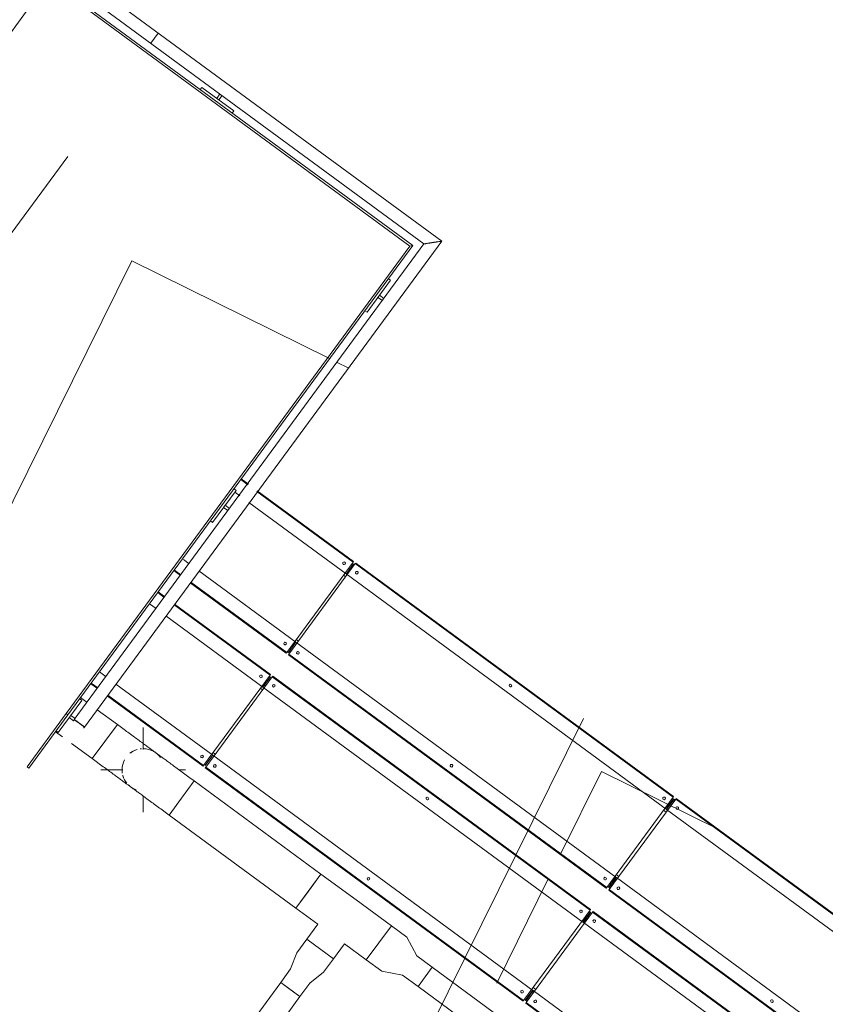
# Model space of a CAD drawing. Header units: metres. Extents: x 135583 to 135939, y 457896 to 458258.
# Tile 351 of 599: x 135803.08 to 135806.13, y 457928.42 to 457932.14. Entities that reach past the tile are written whole.
import ezdxf

# ---------------------------------------------------------------- set-up
doc = ezdxf.new("R2010")
doc.units = ezdxf.units.M
doc.linetypes.add('Hidden', pattern=[4, 2, -2])
doc.layers.add('NIEUWE INSTALLATIE', color=250, linetype='Continuous', lineweight=0)

msp = doc.modelspace()

# ---------------------------------------------------------------- linework, layer by layer
at = {"layer": 'NIEUWE INSTALLATIE'}
for p, q in [((135804.6772, 457931.3037), (135797.5223, 457936.5603)), ((135797.4937, 457936.5213), (135804.6097, 457931.2933)), ((135797.4712, 457936.4907), (135804.5565, 457931.2852)), ((135804.5677, 457931.2869), (135797.4759, 457936.4971)), ((135802.5864, 457931.4614), (135803.1193, 457932.1867)), ((135803.771, 457931.8847), (135803.765, 457931.8766)), ((135803.8919, 457931.7959), (135803.771, 457931.8847)), ((135803.8395, 457931.8598), (135803.8274, 457931.8433)), ((135803.8274, 457931.8433), (135803.8354, 457931.8373)), ((135803.8354, 457931.8373), (135803.8476, 457931.8539)), ((135803.8859, 457931.7878), (135803.8919, 457931.7959)), ((135804.5565, 457931.2852), (135803.2587, 457929.5187)), ((135803.2652, 457929.514), (135804.5677, 457931.2869)), ((135804.6097, 457931.2933), (135803.2894, 457929.4962)), ((135803.3283, 457929.4676), (135804.6772, 457931.3037)), ((135804.5565, 457931.2852), (135804.5677, 457931.2869)), ((135804.4839, 457931.1559), (135804.4758, 457931.1618)), ((135804.3951, 457931.035), (135804.4839, 457931.1559)), ((135804.4424, 457931.0995), (135804.4365, 457931.0914)), ((135804.4365, 457931.0914), (135804.453, 457931.0792)), ((135804.459, 457931.0873), (135804.4424, 457931.0995)), ((135804.387, 457931.0409), (135804.3951, 457931.035)), ((135803.9183, 457930.403), (135803.9451, 457930.3833)), ((135803.9469, 457930.3857), (135803.9201, 457930.4054)), ((135803.8119, 457930.2413), (135803.9008, 457930.3622)), ((135803.9008, 457930.3622), (135803.8927, 457930.3681)), ((135803.8956, 457930.3551), (135803.9143, 457930.3414)), ((135803.9788, 457930.3585), (135804.3427, 457930.0912)), ((135804.3445, 457930.0936), (135803.9806, 457930.3609)), ((135803.8593, 457930.3058), (135803.8534, 457930.2977)), ((135803.8759, 457930.2936), (135803.8593, 457930.3058)), ((135803.948, 457930.3166), (135804.3159, 457930.0463)), ((135803.8534, 457930.2977), (135803.8699, 457930.2855)), ((135803.8039, 457930.2472), (135803.8119, 457930.2413)), ((135803.7229, 457930.0849), (135803.7013, 457930.1008)), ((135804.3427, 457930.0912), (135804.0916, 457929.7495)), ((135804.0997, 457929.7436), (135804.3507, 457930.0853)), ((135804.3443, 457930.085), (135804.3195, 457930.0512)), ((135804.3443, 457930.085), (135804.3195, 457930.0512)), ((135804.3445, 457930.0936), (135804.3427, 457930.0912)), ((135804.3507, 457930.0853), (135804.3525, 457930.0877)), ((135804.3507, 457930.0853), (135805.5515, 457929.2031)), ((135805.5533, 457929.2055), (135804.3525, 457930.0877)), ((135803.6655, 457930.0589), (135803.6904, 457930.0406)), ((135803.6673, 457930.0613), (135803.6921, 457930.043)), ((135804.1265, 457929.7884), (135803.7599, 457930.0577)), ((135804.3195, 457930.0512), (135804.3159, 457930.0463)), ((135804.3159, 457930.0463), (135804.3195, 457930.0512)), ((135804.3159, 457930.0463), (135805.5248, 457929.1582)), ((135803.7274, 457930.0134), (135804.0899, 457929.7471)), ((135803.7292, 457930.0158), (135804.0916, 457929.7495)), ((135804.3146, 457930.0361), (135804.3066, 457930.042)), ((135803.6045, 457929.9758), (135803.6294, 457929.9576)), ((135803.6312, 457929.96), (135803.6063, 457929.9783)), ((135803.5737, 457929.9339), (135803.5986, 457929.9157)), ((135804.0307, 457929.6665), (135803.6683, 457929.9327)), ((135803.6665, 457929.9303), (135804.0289, 457929.6641)), ((135803.6357, 457929.8884), (135804.0021, 457929.6192)), ((135804.1265, 457929.7884), (135804.1229, 457929.7836)), ((135804.1229, 457929.7836), (135804.1265, 457929.7884)), ((135805.3353, 457928.9003), (135804.1265, 457929.7884)), ((135804.1358, 457929.7927), (135804.1278, 457929.7986)), ((135804.0916, 457929.7495), (135804.0899, 457929.7471)), ((135804.0959, 457929.7514), (135804.098, 457929.7497)), ((135804.098, 457929.7497), (135804.1229, 457929.7836)), ((135804.098, 457929.7497), (135804.1229, 457929.7836)), ((135804.0979, 457929.7411), (135805.2987, 457928.859)), ((135804.0997, 457929.7436), (135805.3005, 457928.8614)), ((135803.4091, 457929.6578), (135803.3842, 457929.6761)), ((135804.0289, 457929.6641), (135803.7778, 457929.3224)), ((135803.7859, 457929.3164), (135804.0369, 457929.6581)), ((135804.0305, 457929.6579), (135804.0057, 457929.624)), ((135804.0305, 457929.6579), (135804.0057, 457929.624)), ((135804.0307, 457929.6665), (135804.0289, 457929.6641)), ((135804.0369, 457929.6581), (135804.0387, 457929.6606)), ((135804.0369, 457929.6581), (135805.2377, 457928.776)), ((135805.2395, 457928.7784), (135804.0387, 457929.6606)), ((135803.3517, 457929.6317), (135803.3766, 457929.6135)), ((135803.3535, 457929.6342), (135803.3783, 457929.6159)), ((135803.8127, 457929.3613), (135803.4466, 457929.6303)), ((135804.0008, 457929.609), (135803.9928, 457929.6149)), ((135804.0021, 457929.6192), (135805.211, 457928.7311)), ((135803.2288, 457929.4476), (135803.3176, 457929.5685)), ((135803.3176, 457929.5685), (135803.3096, 457929.5744)), ((135803.3381, 457929.5611), (135803.3132, 457929.5794)), ((135803.414, 457929.5859), (135803.7761, 457929.3199)), ((135803.4158, 457929.5883), (135803.7778, 457929.3224)), ((135803.4519, 457929.4774), (135803.3756, 457929.5335)), ((135803.2587, 457929.5187), (135803.1107, 457929.3172)), ((135803.1172, 457929.3125), (135803.2652, 457929.514)), ((135803.2652, 457929.514), (135803.2587, 457929.5187)), ((135803.2652, 457929.514), (135803.2587, 457929.5187)), ((135803.2762, 457929.5121), (135803.2703, 457929.504)), ((135803.2703, 457929.504), (135803.2868, 457929.4919)), ((135803.2927, 457929.4999), (135803.2762, 457929.5121)), ((135803.2185, 457929.4504), (135803.2453, 457929.4307)), ((135803.2208, 457929.4535), (135803.2288, 457929.4476)), ((135803.3088, 457929.4819), (135803.3139, 457929.4782)), ((135803.4519, 457929.4774), (135803.4046, 457929.413)), ((135803.4046, 457929.413), (135803.4519, 457929.4774)), ((135803.4721, 457929.4626), (135803.4519, 457929.4774)), ((135803.5496, 457929.3831), (135803.5496, 457929.4664)), ((135803.4046, 457929.413), (135803.3572, 457929.3485)), ((135803.3572, 457929.3485), (135803.4046, 457929.413)), ((135803.279, 457929.406), (135803.3572, 457929.3485)), ((135803.3572, 457929.3485), (135803.3773, 457929.3337)), ((135803.7842, 457929.3226), (135803.8091, 457929.3565)), ((135803.7842, 457929.3226), (135803.8091, 457929.3565)), ((135803.8127, 457929.3613), (135803.8091, 457929.3565)), ((135803.8091, 457929.3565), (135803.8127, 457929.3613)), ((135805.0215, 457928.4732), (135803.8127, 457929.3613)), ((135803.822, 457929.3656), (135803.814, 457929.3715)), ((135803.1107, 457929.3172), (135803.1172, 457929.3125)), ((135803.3896, 457929.3064), (135803.4731, 457929.3064)), ((135803.6828, 457929.3064), (135803.7096, 457929.3064)), ((135803.7841, 457929.314), (135803.7859, 457929.3164)), ((135803.7841, 457929.314), (135804.9849, 457928.4318)), ((135803.7859, 457929.3164), (135804.9867, 457928.4343)), ((135803.6947, 457929.1998), (135803.742, 457929.2643)), ((135803.742, 457929.2643), (135803.6947, 457929.1998)), ((135803.742, 457929.2643), (135803.7219, 457929.2791)), ((135804.2211, 457928.9123), (135803.742, 457929.2643)), ((135803.5496, 457929.1464), (135803.5496, 457929.2099)), ((135803.6473, 457929.1353), (135803.6947, 457929.1998)), ((135803.6947, 457929.1998), (135803.6473, 457929.1353)), ((135805.5515, 457929.2031), (135805.3005, 457928.8614)), ((135805.3102, 457928.8542), (135805.5613, 457929.1959)), ((135805.5532, 457929.1969), (135805.5283, 457929.163)), ((135805.5549, 457929.1957), (135805.53, 457929.1618)), ((135805.5533, 457929.2055), (135805.5515, 457929.2031)), ((135805.5549, 457929.1957), (135805.5578, 457929.1935)), ((135805.5613, 457929.1959), (135805.563, 457929.1983)), ((135805.5613, 457929.1959), (135806.762, 457928.3137)), ((135806.7638, 457928.3162), (135805.563, 457929.1983)), ((135805.5251, 457929.1468), (135805.5154, 457929.1539)), ((135805.5283, 457929.163), (135805.5248, 457929.1582)), ((135805.5264, 457929.157), (135805.5248, 457929.1582)), ((135805.5264, 457929.157), (135805.53, 457929.1618)), ((135805.5264, 457929.157), (135806.7353, 457928.2689)), ((135803.6272, 457929.1501), (135803.6473, 457929.1353)), ((135803.6473, 457929.1353), (135804.1264, 457928.7834)), ((135804.1264, 457928.7834), (135804.2211, 457928.9123)), ((135804.2211, 457928.9123), (135804.1737, 457928.8479)), ((135804.3541, 457928.8147), (135804.2211, 457928.9123)), ((135805.3069, 457928.8616), (135805.3317, 457928.8955)), ((135805.3086, 457928.8604), (135805.3334, 457928.8943)), ((135805.3353, 457928.9003), (135805.3317, 457928.8955)), ((135805.3334, 457928.8943), (135805.337, 457928.8991)), ((135805.3353, 457928.9003), (135805.3369, 457928.8991)), ((135805.3463, 457928.9034), (135805.3366, 457928.9105)), ((135806.5458, 457928.011), (135805.337, 457928.8991)), ((135805.3102, 457928.8542), (135806.511, 457927.972)), ((135804.1737, 457928.8479), (135804.1264, 457928.7834)), ((135805.3084, 457928.8518), (135806.5092, 457927.9696)), ((135804.1264, 457928.7834), (135804.209, 457928.7227)), ((135804.487, 457928.717), (135804.3541, 457928.8147)), ((135805.2377, 457928.776), (135804.9867, 457928.4343)), ((135804.9964, 457928.4271), (135805.2475, 457928.7688)), ((135805.2394, 457928.7698), (135805.2145, 457928.7359)), ((135805.2411, 457928.7685), (135805.2162, 457928.7347)), ((135805.2475, 457928.7688), (135805.2492, 457928.7712)), ((135805.2475, 457928.7688), (135806.4482, 457927.8866)), ((135806.45, 457927.889), (135805.2492, 457928.7712)), ((135804.209, 457928.7227), (135804.1675, 457928.6663)), ((135804.487, 457928.717), (135804.3923, 457928.588)), ((135804.3923, 457928.588), (135804.487, 457928.717)), ((135804.5453, 457928.6741), (135804.487, 457928.717)), ((135805.2145, 457928.7359), (135805.211, 457928.7311)), ((135805.2126, 457928.7299), (135805.211, 457928.7311)), ((135805.2126, 457928.7299), (135806.4215, 457927.8418)), ((135804.5829, 457928.6031), (135804.5453, 457928.6741)), ((135804.1675, 457928.6663), (135804.13, 457928.6153)), ((135804.2683, 457928.5923), (135804.1675, 457928.6663)), ((135804.1675, 457928.6663), (135804.2683, 457928.5923)), ((135804.2683, 457928.5923), (135804.3097, 457928.6487)), ((135804.3097, 457928.6487), (135804.3923, 457928.588)), ((135804.13, 457928.6153), (135804.1066, 457928.5539)), ((135804.6412, 457928.5603), (135804.5829, 457928.6031)), ((135804.2308, 457928.5413), (135804.2683, 457928.5923)), ((135804.3923, 457928.588), (135804.4506, 457928.5452)), ((135804.6412, 457928.5603), (135804.5879, 457928.4877)), ((135804.6145, 457928.524), (135804.6412, 457928.5603)), ((135807.5496, 457926.4235), (135804.6412, 457928.5603)), ((135804.1066, 457928.5539), (135804.0691, 457928.5028)), ((135804.1792, 457928.5006), (135804.2308, 457928.5413)), ((135804.4506, 457928.5452), (135804.5296, 457928.5306)), ((135804.5296, 457928.5306), (135804.5879, 457928.4877)), ((135804.5879, 457928.4877), (135804.6145, 457928.524)), ((135804.0691, 457928.5028), (135802.7748, 457926.741)), ((135804.0691, 457928.5028), (135804.1054, 457928.4762)), ((135804.1417, 457928.4495), (135804.0691, 457928.5028)), ((135804.1417, 457928.4495), (135804.1792, 457928.5006)), ((135804.5879, 457928.4877), (135807.4963, 457926.351)), ((135805.0325, 457928.4763), (135805.0228, 457928.4834)), ((135802.8473, 457926.6877), (135804.1417, 457928.4495)), ((135804.1054, 457928.4762), (135804.1417, 457928.4495)), ((135804.9931, 457928.4345), (135805.0179, 457928.4684)), ((135804.9948, 457928.4333), (135805.0196, 457928.4671)), ((135805.0215, 457928.4732), (135805.0179, 457928.4684)), ((135805.0215, 457928.4732), (135805.0231, 457928.472)), ((135806.232, 457927.5839), (135805.0232, 457928.472)), ((135804.9867, 457928.4343), (135804.9849, 457928.4318)), ((135804.9946, 457928.4247), (135804.9964, 457928.4271)), ((135804.9946, 457928.4247), (135806.1954, 457927.5425)), ((135804.9964, 457928.4271), (135806.1972, 457927.5449))]:
    msp.add_line(p, q, dxfattribs=at)
at = {"layer": 'NIEUWE INSTALLATIE', "linetype": 'Hidden'}
for p, q in [((135803.5789, 457932.0522), (135803.6062, 457932.0894)), ((135803.5789, 457932.0522), (135803.6062, 457932.0894)), ((135802.0802, 457930.0123), (135803.5603, 457932.027)), ((135802.0802, 457930.0123), (135803.5603, 457932.027)), ((135803.5061, 457931.2295), (135801.4097, 457926.9884)), ((135803.5061, 457931.2295), (135801.4097, 457926.9884)), ((135804.2539, 457930.8599), (135803.5061, 457931.2295)), ((135804.2539, 457930.8599), (135803.5061, 457931.2295)), ((135804.3245, 457930.825), (135804.2827, 457930.8457)), ((135804.3245, 457930.825), (135804.2827, 457930.8457)), ((135805.2124, 457929.5008), (135804.3262, 457927.7079)), ((135805.2124, 457929.5008), (135804.3262, 457927.7079)), ((135808.7983, 457927.7283), (135805.2124, 457929.5008)), ((135808.7983, 457927.7283), (135805.2124, 457929.5008)), ((135805.2804, 457929.2999), (135805.1258, 457928.9871)), ((135805.2804, 457929.2999), (135805.1258, 457928.9871)), ((135805.7217, 457929.0817), (135805.2804, 457929.2999)), ((135805.7217, 457929.0817), (135805.2804, 457929.2999)), ((135805.0799, 457928.8941), (135804.8849, 457928.4998)), ((135805.0799, 457928.8941), (135804.8849, 457928.4998))]:
    msp.add_line(p, q, dxfattribs=at)
at = {"layer": 'NIEUWE INSTALLATIE', "flags": 128}
for points in [[(135803.4721, 457929.4626), (135803.4771, 457929.459), (135803.4821, 457929.4553), (135803.487, 457929.4516), (135803.492, 457929.448), (135803.4969, 457929.4444), (135803.5018, 457929.4408), (135803.5066, 457929.4373), (135803.5114, 457929.4338), (135803.5161, 457929.4303), (135803.5207, 457929.4269), (135803.5253, 457929.4235), (135803.5298, 457929.4203), (135803.5341, 457929.417), (135803.5384, 457929.4139), (135803.5426, 457929.4108), (135803.5467, 457929.4078), (135803.5506, 457929.4049), (135803.5544, 457929.4021), (135803.5581, 457929.3994), (135803.5617, 457929.3968), (135803.5651, 457929.3943), (135803.5684, 457929.3919), (135803.5715, 457929.3896), (135803.5744, 457929.3875), (135803.5772, 457929.3854), (135803.5798, 457929.3835), (135803.5822, 457929.3817), (135803.5845, 457929.38), (135803.5866, 457929.3785), (135803.5885, 457929.3771)], [(135803.5902, 457929.3758), (135803.5917, 457929.3747), (135803.5931, 457929.3737), (135803.5942, 457929.3729), (135803.5952, 457929.3722), (135803.5959, 457929.3716), (135803.5965, 457929.3712)], [(135803.597, 457929.3709), (135803.5995, 457929.3689), (135803.602, 457929.3669), (135803.6044, 457929.3647), (135803.6067, 457929.3625), (135803.6089, 457929.3602), (135803.611, 457929.3578), (135803.613, 457929.3553), (135803.6149, 457929.3527)], [(135803.7219, 457929.2791), (135803.7169, 457929.2828), (135803.7119, 457929.2864), (135803.7069, 457929.2901), (135803.702, 457929.2937), (135803.6971, 457929.2973), (135803.6922, 457929.3009), (135803.6874, 457929.3044), (135803.6826, 457929.308), (135803.6779, 457929.3114), (135803.6733, 457929.3148), (135803.6687, 457929.3182), (135803.6642, 457929.3215), (135803.6598, 457929.3247), (135803.6555, 457929.3278), (135803.6514, 457929.3309), (135803.6473, 457929.3339), (135803.6434, 457929.3368), (135803.6395, 457929.3396), (135803.6358, 457929.3423), (135803.6323, 457929.3449), (135803.6289, 457929.3474), (135803.6256, 457929.3498), (135803.6225, 457929.3521), (135803.6196, 457929.3543), (135803.6168, 457929.3563), (135803.6142, 457929.3582), (135803.6117, 457929.36), (135803.6095, 457929.3617), (135803.6074, 457929.3632), (135803.6055, 457929.3646), (135803.6038, 457929.3659), (135803.6022, 457929.367), (135803.6009, 457929.368), (135803.5998, 457929.3688), (135803.5988, 457929.3695), (135803.5981, 457929.3701), (135803.5975, 457929.3705)], [(135803.5023, 457929.2419), (135803.5014, 457929.2426), (135803.5007, 457929.2431), (135803.4998, 457929.2437), (135803.4987, 457929.2445), (135803.4974, 457929.2455), (135803.4959, 457929.2466), (135803.4942, 457929.2478), (135803.4924, 457929.2492), (135803.4904, 457929.2507), (135803.4881, 457929.2523), (135803.4857, 457929.254), (135803.4832, 457929.2559), (135803.4804, 457929.2579), (135803.4775, 457929.2601), (135803.4745, 457929.2623), (135803.4713, 457929.2647), (135803.4679, 457929.2672), (135803.4644, 457929.2698), (135803.4607, 457929.2724), (135803.4569, 457929.2752), (135803.453, 457929.2781), (135803.449, 457929.2811), (135803.4448, 457929.2841), (135803.4406, 457929.2872), (135803.4362, 457929.2904), (135803.4318, 457929.2937), (135803.4272, 457929.297), (135803.4226, 457929.3004), (135803.4179, 457929.3039), (135803.4132, 457929.3074), (135803.4083, 457929.3109), (135803.4035, 457929.3145), (135803.3986, 457929.3181), (135803.3936, 457929.3217), (135803.3887, 457929.3254), (135803.3837, 457929.329), (135803.3787, 457929.3327), (135803.3773, 457929.3337)], [(135803.5227, 457929.231), (135803.5197, 457929.2322), (135803.5168, 457929.2334), (135803.5139, 457929.2348), (135803.5111, 457929.2363), (135803.5083, 457929.2379), (135803.5056, 457929.2396), (135803.503, 457929.2414), (135803.5023, 457929.2419)], [(135803.5023, 457929.2419), (135803.5032, 457929.2413), (135803.5039, 457929.2407), (135803.5047, 457929.2401), (135803.5058, 457929.2393), (135803.5071, 457929.2383), (135803.5086, 457929.2373), (135803.5103, 457929.236), (135803.5121, 457929.2347), (135803.5142, 457929.2332), (135803.5164, 457929.2315), (135803.5188, 457929.2298), (135803.5213, 457929.2279), (135803.5241, 457929.2259), (135803.527, 457929.2238), (135803.53, 457929.2215), (135803.5333, 457929.2191), (135803.5366, 457929.2167), (135803.5401, 457929.2141), (135803.5438, 457929.2114), (135803.5476, 457929.2086), (135803.5515, 457929.2057), (135803.5555, 457929.2028), (135803.5597, 457929.1997), (135803.5639, 457929.1966), (135803.5683, 457929.1934), (135803.5727, 457929.1901), (135803.5773, 457929.1868), (135803.5819, 457929.1834), (135803.5866, 457929.18), (135803.5914, 457929.1765), (135803.5962, 457929.1729), (135803.601, 457929.1693), (135803.6059, 457929.1657), (135803.6109, 457929.1621), (135803.6158, 457929.1585), (135803.6208, 457929.1548), (135803.6258, 457929.1511), (135803.6272, 457929.1501)]]:
    msp.add_lwpolyline(points, dxfattribs=at)
at = {"layer": 'NIEUWE INSTALLATIE'}
for centre, radius, start, end in [((135804.1341, 457929.7481), 0.005, 233.696, 53.696), ((135803.5496, 457929.3064), 0.08, 106.9465, 128.696), ((135803.5496, 457929.3064), 0.08, 94.3331, 98.696), ((135803.5496, 457929.3064), 0.08, 61.9465, 88.3473), ((135803.5496, 457929.3064), 0.08, 46.2463, 68.2893), ((135803.5496, 457929.3064), 0.08, 151.9465, 178.9051), ((135803.5496, 457929.3064), 0.08, 180, 186.5029), ((135803.5496, 457929.3064), 0.08, 184.3331, 188.696), ((135803.5496, 457929.3064), 0.08, 195.002, 200.9505), ((135803.5496, 457929.3064), 0.08, 196.9465, 218.696), ((135803.5496, 457929.3064), 0.08, 226.9465, 248.696)]:
    msp.add_arc(centre, radius, start, end, dxfattribs=at)
for centre, major_axis, ratio, start_param, end_param in [((135804.3083, 457930.0866), (-0.004, -0.003), 1, 3.43559, 6.577183), ((135804.3083, 457930.0866), (-0.00486, 0.00119), 1, 1.178072, 4.319664), ((135804.3567, 457930.0511), (-0.00324, 0.00381), 1, 4.944223, 8.085816), ((135804.3567, 457930.0511), (-0.00076, 0.00494), 1, 2.356194, 5.497787), ((135804.0857, 457929.7836), (-0.00403, 0.00296), 1, 4.712389, 7.853982), ((135804.0857, 457929.7836), (0.00119, 0.00486), 1, 2.748868, 5.890461), ((135804.1341, 457929.7481), (-0.00494, -0.00076), 1, 3.926991, 7.068583), ((135804.0997, 457929.7436), (0.00178, 0.00242), 0.000001, 3.926991, 6.283185), ((135803.9945, 457929.6595), (-0.00259, 0.00428), 1, 5.105088, 8.246681), ((135803.9945, 457929.6595), (0.00005, 0.005), 1, 2.517075, 5.658668), ((135804.0057, 457929.624), (0.00355, 0.00484), 0.000001, 2.356194, 6.283185), ((135804.0057, 457929.624), (0.00355, 0.00484), 0.000001, 0, 2.356194), ((135804.0429, 457929.624), (-0.00494, -0.00076), 1, 3.926991, 7.068583), ((135804.0429, 457929.624), (-0.00076, 0.00494), 1, 2.356194, 5.497787), ((135804.9369, 457929.6248), (-0.00076, 0.00494), 1, 5.497779, 8.639371), ((135804.9369, 457929.6248), (0.00119, 0.00486), 1, 2.748887, 5.89048), ((135803.3088, 457929.4819), (-0.0195, 0.0143), 0.000001, 1.107138, 7.235215), ((135803.3088, 457929.4819), (0.0192, 0.0146), 1, 2.049606, 2.067769), ((135803.3088, 457929.4819), (-0.0195, 0.0143), 0.000001, 4.072259, 10.205354), ((135803.3088, 457929.4819), (-0.0195, 0.0143), 0.000001, 4.539184, 10.467936), ((135803.3088, 457929.4819), (-0.0195, 0.0143), 0.000001, 3.926991, 7.600733), ((135803.3088, 457929.4819), (-0.0195, 0.0143), 0.000001, 0, 1.314263), ((135803.3088, 457929.4819), (0.0195, -0.0143), 0.000001, 3.926991, 6.283185), ((135803.3088, 457929.4819), (-0.0195, 0.0143), 0.000001, 0.857072, 0.953052), ((135803.3088, 457929.4819), (-0.0195, 0.0143), 0.000001, 1.836215, 2.308761), ((135803.5496, 457929.3064), (-0.0492, 0.0631), 1, 5.962446, 6.251613), ((135803.5496, 457929.3464), (0.0393, 0.0073), 1, 1.165733, 1.387857), ((135803.7719, 457929.3565), (-0.00076, 0.00494), 1, 5.497787, 8.63938), ((135803.7719, 457929.3565), (0.00119, 0.00486), 1, 2.748894, 5.890486), ((135803.5496, 457929.3064), (-0.074, 0.0305), 1, 0.283751, 0.39099), ((135803.7778, 457929.3224), (0.00178, 0.00242), 0.000001, 0, 2.356194), ((135803.8203, 457929.321), (-0.00486, 0.00119), 1, 4.319677, 7.46127), ((135803.8203, 457929.321), (-0.00076, 0.00494), 1, 2.356194, 5.497787), ((135804.7143, 457929.3218), (0.00119, 0.00486), 1, 5.890486, 9.032079), ((135804.7143, 457929.3218), (0.00296, 0.00403), 1, 3.141593, 6.283185), ((135803.5496, 457929.3064), (-0.0743, 0.0297), 1, 1.190615, 1.551561), ((135804.6231, 457929.1977), (-0.00428, -0.00259), 1, 3.534292, 6.675884), ((135804.6231, 457929.1977), (-0.00486, 0.00119), 1, 1.178097, 4.31969), ((135805.5172, 457929.1985), (-0.00381, -0.00324), 1, 3.373401, 6.514994), ((135805.5172, 457929.1985), (-0.00324, 0.00381), 1, 1.802605, 4.944197), ((135805.5672, 457929.1618), (-0.00216, 0.00451), 1, 5.203782, 8.345375), ((135805.5672, 457929.1618), (0.00245, 0.00436), 1, 3.019097, 6.16069), ((135804.4005, 457928.8947), (-0.00076, 0.00494), 1, 5.497796, 8.639388), ((135804.4005, 457928.8947), (0.00119, 0.00486), 1, 2.7489, 5.890493), ((135805.2945, 457928.8955), (-0.00476, -0.00154), 1, 3.766121, 6.907713), ((135805.2945, 457928.8955), (-0.00445, 0.00228), 1, 1.409926, 4.551519), ((135805.3005, 457928.8614), (0.00178, 0.00242), 0.000001, 0, 3.926991), ((135805.3102, 457928.8542), (0.00178, 0.00242), 0.000001, 3.926991, 6.283185), ((135805.3446, 457928.8588), (-0.00154, 0.00476), 1, 5.336922, 8.478515), ((135805.3446, 457928.8588), (0.0004, 0.00498), 1, 2.588029, 5.729621), ((135805.2034, 457928.7714), (0.00296, 0.00403), 1, 0, 3.141593), ((135805.2034, 457928.7714), (-0.00486, 0.00119), 1, 1.178084, 4.319677), ((135805.2377, 457928.776), (0.00178, 0.00242), 0.000001, 5.497787, 6.283185), ((135805.2162, 457928.7347), (0.00355, 0.00484), 0.000001, 3.926991, 6.283185), ((135805.2534, 457928.7347), (-0.00076, 0.00494), 1, 5.497787, 8.63938), ((135805.2534, 457928.7347), (-0.00324, 0.00381), 1, 1.80261, 4.944203), ((135804.9807, 457928.4684), (-0.00076, 0.00494), 1, 5.4978, 8.639393), ((135804.9807, 457928.4684), (0.00196, 0.0046), 1, 2.909779, 6.051372), ((135805.0196, 457928.4671), (0.00355, 0.00484), 0.000001, 0, 5.497787), ((135805.0308, 457928.4316), (-0.00494, -0.00076), 1, 3.926991, 7.068583), ((135805.0308, 457928.4316), (-0.0046, 0.00196), 1, 1.338983, 4.480575), ((135805.9248, 457928.4325), (0.0004, 0.00498), 1, 5.729611, 8.871204), ((135805.9248, 457928.4325), (-0.00498, 0.0004), 1, 1.017212, 4.158804)]:
    msp.add_ellipse(centre, major_axis=major_axis, ratio=ratio, start_param=start_param, end_param=end_param, dxfattribs=at)
msp.add_ellipse((135803.3088, 457929.4819), major_axis=(-0.0195, 0.0143), ratio=0.000001, dxfattribs=at)
msp.add_open_spline([(135804.6097, 457931.2933), (135804.6097, 457931.2933), (135804.6103, 457931.2934), (135804.6122, 457931.2937), (135804.6142, 457931.294), (135804.6162, 457931.2943), (135804.6181, 457931.2946), (135804.6201, 457931.2949), (135804.6229, 457931.2954), (135804.6259, 457931.2958), (135804.6285, 457931.2962), (135804.6306, 457931.2965), (135804.6326, 457931.2968), (135804.6347, 457931.2972), (135804.6369, 457931.2975), (135804.6391, 457931.2978), (135804.6413, 457931.2982), (135804.6435, 457931.2985), (135804.6457, 457931.2989), (135804.6479, 457931.2992), (135804.6501, 457931.2995), (135804.6522, 457931.2998), (135804.6543, 457931.3002), (135804.6564, 457931.3005), (135804.6584, 457931.3008), (135804.6604, 457931.3011), (135804.6622, 457931.3014), (135804.6647, 457931.3017), (135804.6669, 457931.3021), (135804.6689, 457931.3024), (135804.6708, 457931.3027), (135804.6728, 457931.303), (135804.6748, 457931.3033), (135804.6767, 457931.3036), (135804.6772, 457931.3037), (135804.6772, 457931.3037)], degree=3, knots=[0, 0, 0, 0, 0.083333, 0.125, 0.166667, 0.208333, 0.229167, 0.25, 0.291667, 0.333333, 0.354167, 0.375, 0.395833, 0.416667, 0.4375, 0.458333, 0.479167, 0.5, 0.520833, 0.541667, 0.5625, 0.583333, 0.604167, 0.625, 0.645833, 0.666667, 0.6875, 0.708333, 0.75, 0.770833, 0.791667, 0.833333, 0.875, 0.916667, 1, 1, 1, 1], dxfattribs=at)
for points in [[(135803.2878, 457929.4938), (135803.2875, 457929.4933), (135803.2872, 457929.4927), (135803.287, 457929.4922)], [(135803.2872, 457929.4927), (135803.2878, 457929.4939), (135803.2886, 457929.4951), (135803.2894, 457929.4962)], [(135803.3252, 457929.4641), (135803.3256, 457929.4645), (135803.326, 457929.465), (135803.3264, 457929.4654)], [(135803.3283, 457929.4676), (135803.3275, 457929.4665), (135803.3266, 457929.4655), (135803.3256, 457929.4645)]]:
    msp.add_open_spline(points, degree=3, dxfattribs=at)

doc.saveas('drawing.dxf')
